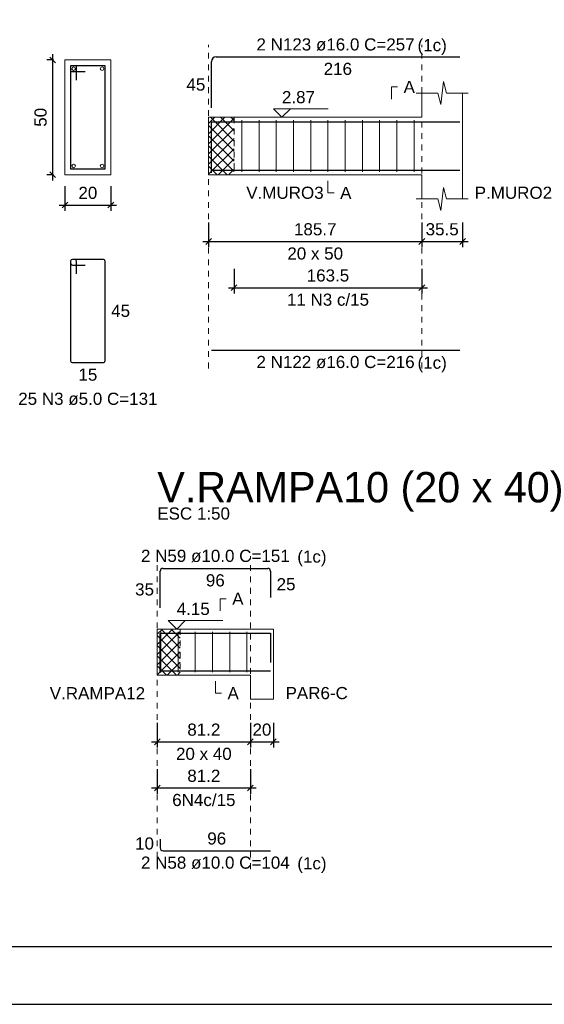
# Model space of a CAD drawing. Header units: millimetres. Extents: x 10 to 1250, y -62 to 528.
# Tile 779 of 909: x 648 to 657, y 133 to 150. Entities that reach past the tile are written whole.
import ezdxf

# ---------------------------------------------------------------- set-up
doc = ezdxf.new("R2010")
doc.units = ezdxf.units.MM
doc.header["$LTSCALE"] = 0.05
doc.linetypes.add('DOT', pattern=[6.35, 0, -6.35])
for name, color, linetype, lineweight in [('Descrição da armadura', 7, 'Continuous', 5), ('DT-Arm complementar', 5, 'Continuous', 5), ('DT-Barras na forma', 2, 'Continuous', 30), ('DT-Barras no corte', 5, 'Continuous', 5), ('DT-Barras rebatidas', 2, 'Continuous', 30), ('DT-Cotas', 9, 'Continuous', 5), ('DT-Forma', 5, 'Continuous', 5), ('DT-Hachura intersecção vigas', 9, 'Continuous', 5), ('DT-Pontilhado', 9, 'DOT', 5), ('DT-Textos', 7, 'Continuous', 5), ('DT-Título', 3, 'Continuous', 20), ('Textos armaduras', 7, 'Continuous', 5)]:
    doc.layers.add(name, color=color, linetype=linetype, lineweight=lineweight)
doc.layers.add('FOLHA_PADRÃO', color=7, linetype='Continuous')
doc.styles.add('Arial', font='arial.ttf')
doc.styles.get("Standard").update_dxf_attribs({"font": 'arial.ttf'})
doc.dimstyles.new('UM_25.000000', dxfattribs={"dimtxt": 0.18, "dimasz": 0.1, "dimexe": 0.1, "dimexo": 0.2, "dimgap": 0, "dimtad": 1, "dimtih": 1, "dimtoh": 1, "dimdec": 1, "dimlfac": 25, "dimzin": 0, "dimdsep": 46, "dimtxsty": 'Standard', "dimcen": 0.09, "dimdle": 0.1, "dimadec": 1, "dimazin": 2, "dimtfac": 1, "dimtdec": 4, "dimtofl": 0, "dimtmove": 0, "dimatfit": 3, "dimfxl": 1, "dimtolj": 1, "dimarcsym": 0})
doc.dimstyles.new('UM_50.000000', dxfattribs={"dimtxt": 0.18, "dimasz": 0.1, "dimexe": 0.1, "dimexo": 0.2, "dimgap": 0.1, "dimtad": 1, "dimdec": 1, "dimlfac": 50, "dimzin": 0, "dimdsep": 46, "dimtxsty": 'Standard', "dimblk": 'OBLIQUE', "dimcen": 0.09, "dimdle": 0.1, "dimadec": 1, "dimazin": 2, "dimtfac": 1, "dimtdec": 1, "dimtofl": 0, "dimtmove": 0, "dimatfit": 3, "dimldrblk": 'OBLIQUE', "dimfxl": 1, "dimtolj": 1, "dimarcsym": 1})

# ---------------------------------------------------------------- blocks, each defined once
blk = doc.blocks.new('_Oblique')
at = {"color": 0, "linetype": 'ByBlock', "lineweight": -2}
blk.add_line((-0.5, -0.5), (0.5, 0.5), dxfattribs=at)
blk = doc.blocks.new('*D2219')
at = {"layer": 'Defpoints', "color": 0, "transparency": 16777216}
for p in [(648.66, 149.148), (648.872, 149.148), (648.872, 147.148)]:
    blk.add_point(p, dxfattribs=at)
at = {"layer": 'DT-Cotas', "color": 0, "lineweight": -2, "transparency": 16777216}
for p, q in [((648.66, 147.048), (648.66, 149.248)), ((648.672, 149.148), (648.56, 149.148)), ((648.672, 147.148), (648.56, 147.148))]:
    blk.add_line(p, q, dxfattribs=at)
at = {"layer": 'DT-Cotas', "color": 0, "lineweight": -2, "transparency": 16777216, "xscale": 0.1, "yscale": 0.1, "zscale": 0.1}
for p, rotation in [((648.66, 149.148), 90), ((648.66, 147.148), 270)]:
    blk.add_blockref('_Oblique', p, dxfattribs=dict(at, rotation=rotation))
at = {"layer": 'DT-Cotas', "transparency": 16777216, "insert": (648.449, 148.148), "char_height": 0.2118, "attachment_point": 5, "rotation": 90, "style": 'Arial'}
blk.add_mtext('\\A1;50', dxfattribs=at)
blk = doc.blocks.new('*D2220')
at = {"layer": 'Defpoints', "color": 0, "transparency": 16777216}
for p in [(648.872, 147.148), (649.672, 147.148), (649.672, 146.618)]:
    blk.add_point(p, dxfattribs=at)
at = {"layer": 'DT-Cotas', "color": 0, "lineweight": -2, "transparency": 16777216}
for p, q in [((648.872, 146.948), (648.872, 146.518)), ((649.672, 146.948), (649.672, 146.518)), ((648.772, 146.618), (649.772, 146.618))]:
    blk.add_line(p, q, dxfattribs=at)
at = {"layer": 'DT-Cotas', "color": 0, "lineweight": -2, "transparency": 16777216, "xscale": 0.1, "yscale": 0.1, "zscale": 0.1, "rotation": 180}
blk.add_blockref('_Oblique', (648.872, 146.618), dxfattribs=at)
at = {"layer": 'DT-Cotas', "color": 0, "lineweight": -2, "transparency": 16777216, "xscale": 0.1, "yscale": 0.1, "zscale": 0.1}
blk.add_blockref('_Oblique', (649.672, 146.618), dxfattribs=at)
at = {"layer": 'DT-Cotas', "transparency": 16777216, "insert": (649.272, 146.83), "char_height": 0.2118, "attachment_point": 5, "rotation": 0.0057, "style": 'Arial'}
blk.add_mtext('\\A1;20', dxfattribs=at)
blk = doc.blocks.new('*D2232')
at = {"layer": 'Defpoints', "color": 0, "transparency": 16777216}
for p in [(651.374, 146.512), (655.089, 146.512), (655.089, 145.983)]:
    blk.add_point(p, dxfattribs=at)
at = {"layer": 'DT-Cotas', "color": 0, "lineweight": -2, "transparency": 16777216}
for p, q in [((651.374, 146.312), (651.374, 145.883)), ((655.089, 146.312), (655.089, 145.883)), ((651.274, 145.983), (655.189, 145.983))]:
    blk.add_line(p, q, dxfattribs=at)
at = {"layer": 'DT-Cotas', "color": 0, "lineweight": -2, "transparency": 16777216, "xscale": 0.1, "yscale": 0.1, "zscale": 0.1, "rotation": 180}
blk.add_blockref('_Oblique', (651.374, 145.983), dxfattribs=at)
at = {"layer": 'DT-Cotas', "color": 0, "lineweight": -2, "transparency": 16777216, "xscale": 0.1, "yscale": 0.1, "zscale": 0.1}
blk.add_blockref('_Oblique', (655.089, 145.983), dxfattribs=at)
at = {"layer": 'DT-Cotas', "transparency": 16777216, "insert": (653.232, 146.195), "char_height": 0.2118, "attachment_point": 5, "rotation": 0.0057, "style": 'Arial'}
blk.add_mtext('\\A1;185.7', dxfattribs=at)
blk = doc.blocks.new('*D2233')
at = {"layer": 'Defpoints', "color": 0, "transparency": 16777216}
for p in [(655.089, 146.512), (655.798, 146.512), (655.798, 145.983)]:
    blk.add_point(p, dxfattribs=at)
at = {"layer": 'DT-Cotas', "color": 0, "lineweight": -2, "transparency": 16777216}
for p, q in [((655.089, 146.312), (655.089, 145.883)), ((655.798, 146.312), (655.798, 145.883)), ((654.989, 145.983), (655.898, 145.983))]:
    blk.add_line(p, q, dxfattribs=at)
at = {"layer": 'DT-Cotas', "color": 0, "lineweight": -2, "transparency": 16777216, "xscale": 0.1, "yscale": 0.1, "zscale": 0.1, "rotation": 180}
blk.add_blockref('_Oblique', (655.089, 145.983), dxfattribs=at)
at = {"layer": 'DT-Cotas', "color": 0, "lineweight": -2, "transparency": 16777216, "xscale": 0.1, "yscale": 0.1, "zscale": 0.1}
blk.add_blockref('_Oblique', (655.798, 145.983), dxfattribs=at)
at = {"layer": 'DT-Cotas', "transparency": 16777216, "insert": (655.443, 146.195), "char_height": 0.2118, "attachment_point": 5, "rotation": 0.0057, "style": 'Arial'}
blk.add_mtext('\\A1;35.5', dxfattribs=at)
blk = doc.blocks.new('*D2234')
at = {"layer": 'Defpoints', "color": 0, "transparency": 16777216}
for p in [(651.819, 145.707), (655.089, 145.707), (655.089, 145.178)]:
    blk.add_point(p, dxfattribs=at)
at = {"layer": 'DT-Cotas', "color": 0, "lineweight": -2, "transparency": 16777216}
for p, q in [((651.819, 145.507), (651.819, 145.078)), ((655.089, 145.507), (655.089, 145.078)), ((651.719, 145.178), (655.189, 145.178))]:
    blk.add_line(p, q, dxfattribs=at)
at = {"layer": 'DT-Cotas', "color": 0, "lineweight": -2, "transparency": 16777216, "xscale": 0.1, "yscale": 0.1, "zscale": 0.1, "rotation": 180}
blk.add_blockref('_Oblique', (651.819, 145.178), dxfattribs=at)
at = {"layer": 'DT-Cotas', "color": 0, "lineweight": -2, "transparency": 16777216, "xscale": 0.1, "yscale": 0.1, "zscale": 0.1}
blk.add_blockref('_Oblique', (655.089, 145.178), dxfattribs=at)
at = {"layer": 'DT-Cotas', "transparency": 16777216, "insert": (653.454, 145.39), "char_height": 0.2118, "attachment_point": 5, "rotation": 0.0057, "style": 'Arial'}
blk.add_mtext('\\A1;163.5', dxfattribs=at)
blk = doc.blocks.new('*D2295')
at = {"layer": 'Defpoints', "color": 0, "transparency": 16777216}
for p in [(650.481, 137.79), (652.104, 137.79), (652.104, 137.26)]:
    blk.add_point(p, dxfattribs=at)
at = {"layer": 'DT-Cotas', "color": 0, "lineweight": -2, "transparency": 16777216}
for p, q in [((650.481, 137.59), (650.481, 137.16)), ((652.104, 137.59), (652.104, 137.16)), ((650.381, 137.26), (652.204, 137.26))]:
    blk.add_line(p, q, dxfattribs=at)
at = {"layer": 'DT-Cotas', "color": 0, "lineweight": -2, "transparency": 16777216, "xscale": 0.1, "yscale": 0.1, "zscale": 0.1, "rotation": 180}
blk.add_blockref('_Oblique', (650.481, 137.26), dxfattribs=at)
at = {"layer": 'DT-Cotas', "color": 0, "lineweight": -2, "transparency": 16777216, "xscale": 0.1, "yscale": 0.1, "zscale": 0.1}
blk.add_blockref('_Oblique', (652.104, 137.26), dxfattribs=at)
at = {"layer": 'DT-Cotas', "transparency": 16777216, "insert": (651.292, 137.472), "char_height": 0.2118, "attachment_point": 5, "rotation": 0.0057, "style": 'Arial'}
blk.add_mtext('\\A1;81.2', dxfattribs=at)
blk = doc.blocks.new('*D2296')
at = {"layer": 'Defpoints', "color": 0, "transparency": 16777216}
for p in [(652.104, 137.79), (652.504, 137.79), (652.504, 137.26)]:
    blk.add_point(p, dxfattribs=at)
at = {"layer": 'DT-Cotas', "color": 0, "lineweight": -2, "transparency": 16777216}
for p, q in [((652.104, 137.59), (652.104, 137.16)), ((652.504, 137.59), (652.504, 137.16)), ((652.004, 137.26), (652.604, 137.26))]:
    blk.add_line(p, q, dxfattribs=at)
at = {"layer": 'DT-Cotas', "color": 0, "lineweight": -2, "transparency": 16777216, "xscale": 0.1, "yscale": 0.1, "zscale": 0.1, "rotation": 180}
blk.add_blockref('_Oblique', (652.104, 137.26), dxfattribs=at)
at = {"layer": 'DT-Cotas', "color": 0, "lineweight": -2, "transparency": 16777216, "xscale": 0.1, "yscale": 0.1, "zscale": 0.1}
blk.add_blockref('_Oblique', (652.504, 137.26), dxfattribs=at)
at = {"layer": 'DT-Cotas', "transparency": 16777216, "insert": (652.304, 137.472), "char_height": 0.2118, "attachment_point": 5, "rotation": 0.0057, "style": 'Arial'}
blk.add_mtext('\\A1;20', dxfattribs=at)
blk = doc.blocks.new('*D2297')
at = {"layer": 'Defpoints', "color": 0, "transparency": 16777216}
for p in [(650.481, 136.985), (652.104, 136.985), (652.104, 136.456)]:
    blk.add_point(p, dxfattribs=at)
at = {"layer": 'DT-Cotas', "color": 0, "lineweight": -2, "transparency": 16777216}
for p, q in [((650.481, 136.785), (650.481, 136.356)), ((652.104, 136.785), (652.104, 136.356)), ((650.381, 136.456), (652.204, 136.456))]:
    blk.add_line(p, q, dxfattribs=at)
at = {"layer": 'DT-Cotas', "color": 0, "lineweight": -2, "transparency": 16777216, "xscale": 0.1, "yscale": 0.1, "zscale": 0.1, "rotation": 180}
blk.add_blockref('_Oblique', (650.481, 136.456), dxfattribs=at)
at = {"layer": 'DT-Cotas', "color": 0, "lineweight": -2, "transparency": 16777216, "xscale": 0.1, "yscale": 0.1, "zscale": 0.1}
blk.add_blockref('_Oblique', (652.104, 136.456), dxfattribs=at)
at = {"layer": 'DT-Cotas', "transparency": 16777216, "insert": (651.292, 136.667), "char_height": 0.2118, "attachment_point": 5, "rotation": 0.0057, "style": 'Arial'}
blk.add_mtext('\\A1;81.2', dxfattribs=at)
blk = doc.blocks.new('A1EST. 1500')
at = {"layer": 'FOLHA_PADRÃO', "color": 1, "linetype": 'Continuous'}
blk.add_line((0, 0), (150.008, 0), dxfattribs=at)
at = {"layer": 'FOLHA_PADRÃO', "color": 6, "linetype": 'Continuous'}
blk.add_lwpolyline([(149, 58.4), (149, 1), (1, 1), (1, 58.4), (149, 58.4)], dxfattribs=at)

msp = doc.modelspace()

# ---------------------------------------------------------------- hatches: boundary and pattern name
at = {"layer": 'DT-Hachura intersecção vigas', "linetype": 'Continuous'}
h = msp.add_hatch(dxfattribs=at)
h.set_pattern_fill('ANSI37', color=256, style=0)
h.set_pattern_definition([(45, (633.59027, 120.002), (-0.08838835, 0.08838835), []), (135, (633.59027, 120.002), (-0.08838835, -0.08838835), [])])
h.paths.add_polyline_path([(651.3742, 147.1477), (651.8194, 147.1477), (651.8194, 148.1477), (651.3742, 148.1477), (651.3742, 147.1477)])
h = msp.add_hatch(dxfattribs=at)
h.set_pattern_fill('ANSI37', color=256, style=0)
h.set_pattern_definition([(45, (634.82577, 122.06644), (-0.08838835, 0.08838835), []), (135, (634.82577, 122.06644), (-0.08838835, -0.08838835), [])])
h.paths.add_polyline_path([(650.4807, 138.4253), (650.8807, 138.4253), (650.8807, 139.2253), (650.4807, 139.2253), (650.4807, 138.4253)])

# ---------------------------------------------------------------- linework, layer by layer
at = {"layer": 'DT-Arm complementar'}
for p, q in [((651.9541, 147.1977), (651.9541, 148.0977)), ((652.2541, 147.1977), (652.2541, 148.0977)), ((652.5541, 147.1977), (652.5541, 148.0977)), ((652.8541, 147.1977), (652.8541, 148.0977)), ((653.1541, 147.1977), (653.1541, 148.0977)), ((653.4541, 147.1977), (653.4541, 148.0977)), ((653.7541, 147.1977), (653.7541, 148.0977)), ((654.0541, 147.1977), (654.0541, 148.0977)), ((654.3541, 147.1977), (654.3541, 148.0977)), ((654.6541, 147.1977), (654.6541, 148.0977)), ((654.9541, 147.1977), (654.9541, 148.0977)), ((650.5422, 138.4753), (650.5422, 139.1753)), ((650.8422, 138.4753), (650.8422, 139.1753)), ((651.1422, 138.4753), (651.1422, 139.1753)), ((651.4422, 138.4753), (651.4422, 139.1753)), ((651.7422, 138.4753), (651.7422, 139.1753)), ((652.0422, 138.4753), (652.0422, 139.1753))]:
    msp.add_line(p, q, dxfattribs=at)
at = {"layer": 'DT-Barras na forma'}
for p, q in [((649.0722, 149.0477), (648.9722, 149.0477)), ((648.9722, 149.0477), (648.9722, 147.2477)), ((649.5722, 149.0477), (648.9722, 149.0477)), ((648.9722, 149.0477), (648.9722, 148.9477)), ((649.0722, 148.7977), (649.0722, 149.0477)), ((649.5722, 147.2477), (649.5722, 149.0477)), ((648.9722, 148.9477), (649.2222, 148.9477)), ((648.9722, 147.2477), (649.5722, 147.2477))]:
    msp.add_line(p, q, dxfattribs=at)
for points in [[(651.4242, 147.1817), (651.4242, 148.0717), (655.7481, 148.0717)], [(651.4242, 147.2237), (655.7481, 147.2237)], [(650.5307, 138.4653), (650.5307, 139.1553), (652.4537, 139.1553), (652.4537, 138.6456)], [(650.5307, 138.6953), (650.5307, 138.4953), (652.4537, 138.4953)]]:
    msp.add_lwpolyline(points, dxfattribs=at)
at = {"layer": 'DT-Barras no corte'}
for centre in [(649.0242, 148.9957), (649.5202, 148.9957), (649.0242, 147.2997), (649.5202, 147.2997)]:
    msp.add_circle(centre, 0.032, dxfattribs=at)
at = {"layer": 'DT-Barras rebatidas'}
for p, q in [((651.5042, 149.2013), (655.7481, 149.2013)), ((651.4242, 148.3113), (651.4242, 149.1213)), ((648.9722, 145.641), (648.9722, 143.901)), ((648.9722, 145.641), (648.9722, 145.601)), ((649.0422, 145.671), (649.0022, 145.671)), ((649.5422, 145.671), (649.0022, 145.671)), ((649.0022, 145.571), (649.2222, 145.571)), ((649.0722, 145.421), (649.0722, 145.641)), ((649.5722, 143.901), (649.5722, 145.641)), ((651.4242, 144.089), (655.7481, 144.089)), ((649.0022, 143.871), (649.5422, 143.871)), ((650.5807, 140.2849), (652.4037, 140.2849)), ((650.5307, 139.5949), (650.5307, 140.2349)), ((652.4537, 140.2349), (652.4537, 139.7752)), ((650.5307, 135.5606), (650.5307, 135.4106)), ((650.5807, 135.3606), (652.4537, 135.3606))]:
    msp.add_line(p, q, dxfattribs=at)
for centre, radius, start, end in [((651.5042, 149.1213), 0.08, 90, 180), ((649.0022, 145.641), 0.03, 90, 180), ((649.0022, 145.641), 0.03, 90, 180), ((649.0022, 145.601), 0.03, 180, 270), ((649.0422, 145.641), 0.03, 0, 90), ((649.5422, 145.641), 0.03, 0, 90), ((649.0022, 143.901), 0.03, 180, 270), ((649.5422, 143.901), 0.03, 270, 0), ((650.5807, 140.2349), 0.05, 90, 180), ((652.4037, 140.2349), 0.05, 0, 90), ((650.5807, 135.4106), 0.05, 180, 270)]:
    msp.add_arc(centre, radius, start, end, dxfattribs=at)
at = {"layer": 'DT-Forma'}
for p, q in [((649.6722, 149.1477), (648.8722, 149.1477)), ((648.8722, 149.1477), (648.8722, 149.1477)), ((648.8722, 149.1477), (648.8722, 147.1477)), ((649.6722, 147.1477), (649.6722, 149.1477)), ((649.6722, 149.1477), (649.6722, 149.1477)), ((655.4185, 148.3713), (655.4685, 148.7713)), ((655.4685, 148.7713), (655.5185, 148.5713)), ((654.9889, 148.5713), (655.3685, 148.5713)), ((655.0889, 148.1477), (655.0889, 148.5713)), ((655.3685, 148.5713), (655.4185, 148.3713)), ((655.5185, 148.5713), (655.8981, 148.5713)), ((655.7981, 148.5713), (655.7981, 148.1477)), ((651.3742, 148.1477), (651.8193, 148.1477)), ((651.8193, 148.1477), (655.0889, 148.1477)), ((648.8722, 147.1477), (649.6722, 147.1477)), ((648.8722, 147.1477), (648.8722, 147.1477)), ((649.6722, 147.1477), (649.6722, 147.1477)), ((651.3742, 147.1477), (651.8193, 147.1477)), ((651.8193, 147.1477), (655.0889, 147.1477)), ((655.0889, 147.1477), (655.0889, 146.7241)), ((655.7981, 146.7241), (655.7981, 147.1477)), ((655.4185, 146.5241), (655.4685, 146.9241)), ((655.4685, 146.9241), (655.5185, 146.7241)), ((654.9889, 146.7241), (655.3685, 146.7241)), ((655.3685, 146.7241), (655.4185, 146.5241)), ((655.5185, 146.7241), (655.8981, 146.7241)), ((650.4807, 139.2253), (650.8807, 139.2253)), ((650.8807, 139.2253), (652.1037, 139.2253)), ((652.1037, 139.2253), (652.5037, 139.2253)), ((650.4807, 138.4253), (650.8807, 138.4253)), ((650.8807, 138.4253), (652.1037, 138.4253)), ((652.1037, 138.4253), (652.1037, 138.0017)), ((652.5037, 138.0017), (652.5037, 138.4253)), ((652.1037, 138.0017), (652.5037, 138.0017))]:
    msp.add_line(p, q, dxfattribs=at)
at = {"layer": 'DT-Forma', "linetype": 'Continuous'}
for p, q in [((651.3742, 147.1477), (651.3742, 148.1477)), ((655.7981, 148.1477), (655.7981, 147.1477)), ((650.4807, 138.4253), (650.4807, 139.2253)), ((652.5037, 139.2253), (652.5037, 138.4253))]:
    msp.add_line(p, q, dxfattribs=at)
at = {"layer": 'DT-Pontilhado', "ltscale": 0.2}
for p, q in [((651.3742, 143.7713), (651.3742, 149.4131)), ((655.0889, 143.7713), (655.0889, 149.4131)), ((651.8193, 148.1477), (651.8193, 147.1477)), ((650.4807, 135.0429), (650.4807, 140.4967)), ((652.1037, 135.0429), (652.1037, 140.4967)), ((650.8807, 139.2253), (650.8807, 138.4253))]:
    msp.add_line(p, q, dxfattribs=at)
at = {"layer": 'DT-Textos'}
for points in [[(654.5594, 148.4654), (654.5594, 148.6772), (654.6653, 148.6772)], [(652.8002, 148.2959), (652.6519, 148.1477), (652.5037, 148.2959), (653.4568, 148.2959)], [(653.4541, 147.0418), (653.4541, 146.83), (653.56, 146.83)], [(651.5742, 139.543), (651.5742, 139.7548), (651.6801, 139.7548)], [(650.9676, 139.3735), (650.8193, 139.2253), (650.6711, 139.3735), (651.6242, 139.3735)], [(651.4922, 138.3194), (651.4922, 138.1076), (651.5981, 138.1076)]]:
    msp.add_lwpolyline(points, dxfattribs=at)

# ---------------------------------------------------------------- block references
msp.add_blockref('A1EST. 1500', (635.6409, 132.6844))

# ---------------------------------------------------------------- texts
at = {"layer": 'Descrição da armadura', "linetype": 'Continuous', "char_height": 0.2118, "attachment_point": 8, "line_spacing_factor": 0.798, "style": 'Arial'}
for s, insert, width in [('2 N123 ø16.0 C=257', (653.5861, 149.3072), 5.524605), ('11 N3 c/15', (653.4541, 144.8602), 2.869342), ('2 N122 ø16.0 C=216', (653.5861, 143.7713), 5.524605), ('25 N3 ø5.0 C=131', (649.2722, 143.1297), 4.8647), ('2 N59 ø10.0 C=151', (651.4922, 140.3908), 5.194653), ('6N4c/15', (651.2922, 136.1378), 2.209726), ('2 N58 ø10.0 C=104', (651.4922, 135.0429), 5.194653)]:
    msp.add_mtext(s, dxfattribs=dict(at, insert=insert, width=width))
at = {"layer": 'DT-Textos', "char_height": 0.2118, "line_spacing_factor": 0.798, "style": 'Arial'}
for s, insert, width, attachment_point in [('(1c)', (655.0143, 149.237), 1.009083, 7), ('A', (654.7712, 148.5713), 0.390816, 7), ('2.87', (652.6519, 148.3912), 1.140404, 7), ('V.MURO3', (652.0311, 146.7241), 2.669621, 7), ('A', (653.6659, 146.7241), 0.390816, 7), ('P.MURO2', (656.0099, 146.7241), 2.669621, 7), ('20 x 50', (653.2315, 145.6651), 1.922035, 8), ('(1c)', (655.0143, 143.701), 1.009083, 7), ('ESC 1:50', (650.4807, 141.1321), 2.507973, 7), ('(1c)', (652.9198, 140.3204), 1.009083, 7), ('A', (651.786, 139.6489), 0.390816, 7), ('4.15', (650.8193, 139.4688), 1.140404, 7), ('V.RAMPA12', (650.2689, 138.0017), 3.289032, 9), ('A', (651.704, 138.0017), 0.390816, 7), ('PAR6-C', (652.7155, 138.0017), 2.148914, 7), ('20 x 40', (651.2922, 136.9427), 1.922035, 8), ('(1c)', (652.9198, 134.9734), 1.009083, 7)]:
    msp.add_mtext(s, dxfattribs=dict(at, insert=insert, width=width, attachment_point=attachment_point))
at = {"layer": 'DT-Título', "insert": (650.4808, 141.2754), "char_height": 0.5295, "width": 15.370941, "attachment_point": 7, "line_spacing_factor": 0.798, "style": 'Arial'}
msp.add_mtext('V.RAMPA10 (20 x 40)', dxfattribs=at)
at = {"layer": 'Textos armaduras', "linetype": 'Continuous', "char_height": 0.2118, "attachment_point": 7, "line_spacing_factor": 0.798, "style": 'Arial'}
for s, insert, width in [('216', (653.3787, 148.8836), 0.989858), ('45', (650.9884, 148.6104), 0.659905), ('45', (649.6781, 144.6651), 0.659905), ('15', (649.1072, 143.5533), 0.659905), ('96', (651.3272, 139.9672), 0.659905), ('35', (650.0948, 139.809), 0.659905), ('25', (652.5596, 139.8991), 0.659905), ('10', (650.0948, 135.3797), 0.659905), ('96', (651.3522, 135.4665), 0.659905)]:
    msp.add_mtext(s, dxfattribs=dict(at, insert=insert, width=width))

# ---------------------------------------------------------------- dimensions: what is measured, and where the dimension line sits
at = {"layer": 'DT-Cotas'}
dim = msp.add_linear_dim(base=(648.6604, 149.1477), p1=(648.8722, 147.1477), p2=(648.8722, 149.1477), angle=90, dimstyle='UM_25.000000', override={"dimtxt": 0.2118, "dimasz": 0.1, "dimexe": 0.1, "dimexo": 0.2, "dimtad": 1, "dimtih": 0, "dimtoh": 0, "dimdec": 1, "dimlfac": 25, "dimzin": 8, "dimtxsty": 'Arial', "dimblk": 'Oblique', "dimblk1": 'Oblique', "dimblk2": 'Oblique', "dimsah": 1, "dimdle": 0.1, "dimse1": 0, "dimse2": 0, "dimclrt": 256, "dimadec": 1, "dimazin": 3, "dimtmove": 2, "dimldrblk": 'Oblique'}, dxfattribs=at)
dim.commit()
dim.dimension.update_dxf_attribs({"geometry": '*D2219', "text_midpoint": (648.4486, 148.1477), "dimtype": 160, "text_rotation": 90})
for base, p1, p2, dimstyle, override, picture, middle, turn in [((649.6722, 146.6182), (648.8722, 147.1477), (649.6722, 147.1477), 'UM_25.000000', {"dimtxt": 0.2118, "dimasz": 0.1, "dimexe": 0.1, "dimexo": 0.2, "dimtad": 1, "dimtih": 0, "dimtoh": 0, "dimdec": 1, "dimlfac": 25, "dimzin": 8, "dimtxsty": 'Arial', "dimblk": 'Oblique', "dimblk1": 'Oblique', "dimblk2": 'Oblique', "dimsah": 1, "dimdle": 0.1, "dimse1": 0, "dimse2": 0, "dimclrt": 256, "dimadec": 1, "dimazin": 3, "dimtmove": 2, "dimldrblk": 'Oblique'}, '*D2220', (649.2722, 146.83), 0.00573), ((655.0889, 145.9828), (651.3742, 146.5123), (655.0889, 146.5123), 'UM_50.000000', {"dimtxt": 0.2118, "dimasz": 0.1, "dimexe": 0.1, "dimexo": 0.2, "dimtad": 1, "dimtih": 0, "dimtoh": 0, "dimdec": 1, "dimlfac": 50, "dimzin": 8, "dimtxsty": 'Arial', "dimblk": 'Oblique', "dimblk1": 'Oblique', "dimblk2": 'Oblique', "dimsah": 1, "dimdle": 0.1, "dimse1": 0, "dimse2": 0, "dimclrt": 256, "dimadec": 1, "dimazin": 3, "dimtmove": 2, "dimldrblk": 'Oblique'}, '*D2232', (653.2315, 146.1946), 0.00573), ((655.7981, 145.9828), (655.0889, 146.5123), (655.7981, 146.5123), 'UM_50.000000', {"dimtxt": 0.2118, "dimasz": 0.1, "dimexe": 0.1, "dimexo": 0.2, "dimtad": 1, "dimtih": 0, "dimtoh": 0, "dimdec": 1, "dimlfac": 50, "dimzin": 8, "dimtxsty": 'Arial', "dimblk": 'Oblique', "dimblk1": 'Oblique', "dimblk2": 'Oblique', "dimsah": 1, "dimdle": 0.1, "dimse1": 0, "dimse2": 0, "dimclrt": 256, "dimadec": 1, "dimazin": 3, "dimtmove": 2, "dimldrblk": 'Oblique'}, '*D2233', (655.4435, 146.1946), 0.00573), ((655.0889, 145.1779), (651.8193, 145.7074), (655.0889, 145.7074), 'UM_50.000000', {"dimtxt": 0.2118, "dimasz": 0.1, "dimexe": 0.1, "dimexo": 0.2, "dimtad": 1, "dimtih": 0, "dimtoh": 0, "dimdec": 1, "dimlfac": 50, "dimzin": 8, "dimtxsty": 'Arial', "dimblk": 'Oblique', "dimblk1": 'Oblique', "dimblk2": 'Oblique', "dimsah": 1, "dimdle": 0.1, "dimse1": 0, "dimse2": 0, "dimclrt": 256, "dimadec": 1, "dimazin": 3, "dimtmove": 2, "dimldrblk": 'Oblique'}, '*D2234', (653.4541, 145.3897), 0.00573), ((652.1036909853, 137.2603539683), (650.4806909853, 137.7898539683), (652.1036909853, 137.7898539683), 'UM_50.000000', {"dimtxt": 0.2118, "dimasz": 0.1, "dimexe": 0.1, "dimexo": 0.2, "dimtad": 1, "dimtih": 0, "dimtoh": 0, "dimdec": 1, "dimlfac": 50, "dimzin": 8, "dimtxsty": 'Arial', "dimblk": 'Oblique', "dimblk1": 'Oblique', "dimblk2": 'Oblique', "dimsah": 1, "dimdle": 0.1, "dimse1": 0, "dimse2": 0, "dimclrt": 256, "dimadec": 1, "dimazin": 3, "dimtmove": 2, "dimldrblk": 'Oblique'}, '*D2295', (651.2921909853, 137.4721539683), 0.005729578), ((652.5037, 137.2604), (652.1037, 137.7899), (652.5037, 137.7899), 'UM_50.000000', {"dimtxt": 0.2118, "dimasz": 0.1, "dimexe": 0.1, "dimexo": 0.2, "dimtad": 1, "dimtih": 0, "dimtoh": 0, "dimdec": 1, "dimlfac": 50, "dimzin": 8, "dimtxsty": 'Arial', "dimblk": 'Oblique', "dimblk1": 'Oblique', "dimblk2": 'Oblique', "dimsah": 1, "dimdle": 0.1, "dimse1": 0, "dimse2": 0, "dimclrt": 256, "dimadec": 1, "dimazin": 3, "dimtmove": 2, "dimldrblk": 'Oblique'}, '*D2296', (652.3037, 137.4722), 0.00573), ((652.1036909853, 136.4555139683), (650.4806909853, 136.9850139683), (652.1036909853, 136.9850139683), 'UM_50.000000', {"dimtxt": 0.2118, "dimasz": 0.1, "dimexe": 0.1, "dimexo": 0.2, "dimtad": 1, "dimtih": 0, "dimtoh": 0, "dimdec": 1, "dimlfac": 50, "dimzin": 8, "dimtxsty": 'Arial', "dimblk": 'Oblique', "dimblk1": 'Oblique', "dimblk2": 'Oblique', "dimsah": 1, "dimdle": 0.1, "dimse1": 0, "dimse2": 0, "dimclrt": 256, "dimadec": 1, "dimazin": 3, "dimtmove": 2, "dimldrblk": 'Oblique'}, '*D2297', (651.2921909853, 136.6673139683), 0.005729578)]:
    dim = msp.add_linear_dim(base=base, p1=p1, p2=p2, dimstyle=dimstyle, override=override, dxfattribs=at)
    dim.commit()
    dim.dimension.update_dxf_attribs({"geometry": picture, "text_midpoint": middle, "dimtype": 160, "text_rotation": turn})

doc.saveas('drawing.dxf')
